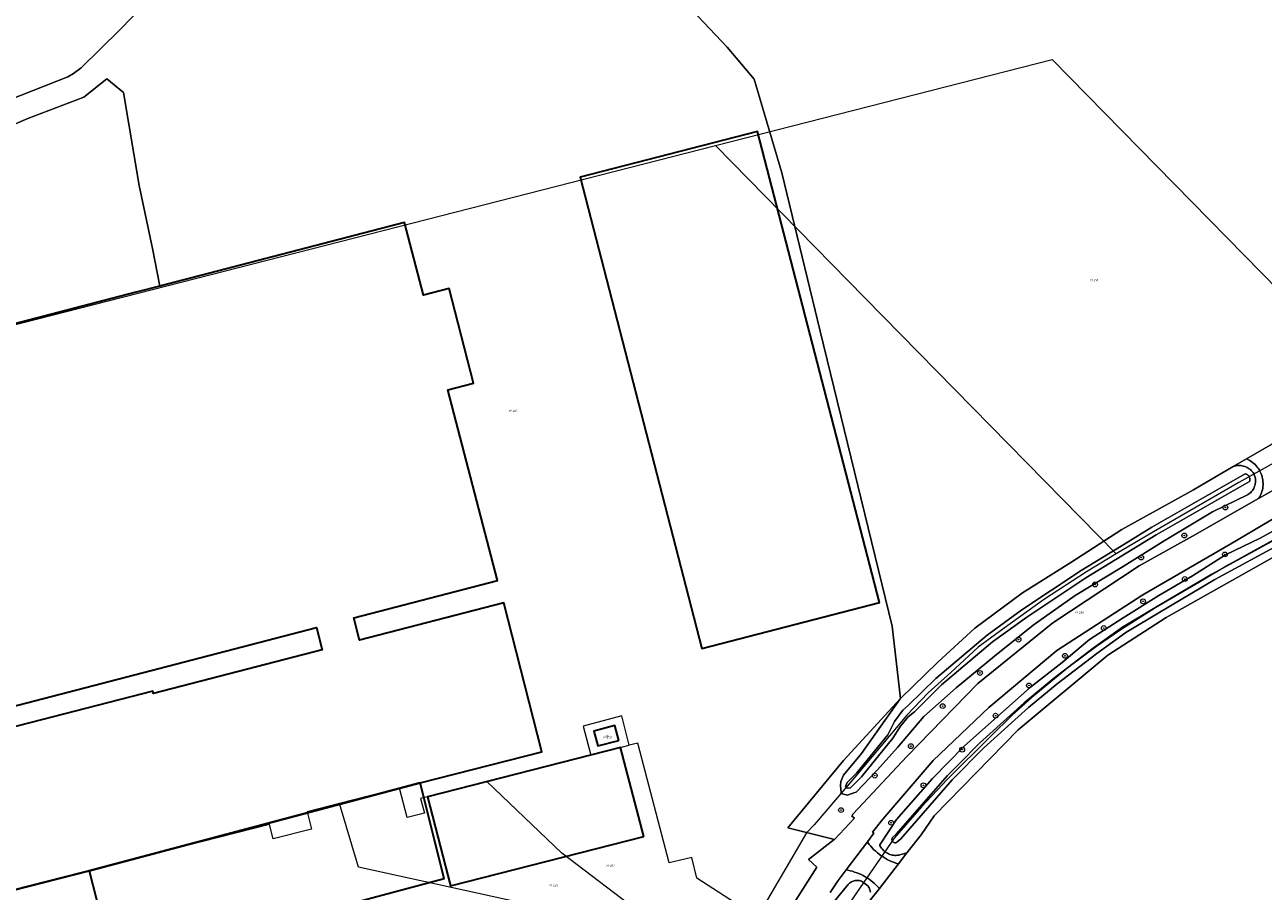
# Model space of a CAD drawing. Header units: metres. Extents: x 250001 to 257773, y 598992 to 609118.
# Tile 275 of 656: x 253455 to 253661, y 601189 to 601333. Entities that reach past the tile are written whole.
import ezdxf
from ezdxf.enums import TextEntityAlignment as Align
from ezdxf.lldxf.tags import DXFTag

# ---------------------------------------------------------------- set-up
doc = ezdxf.new("R2010")
doc.units = ezdxf.units.M
for name, color, linetype, lineweight in [('B-WE-GR-BOOM-S', 252, 'Continuous', 25), ('B-WE-GR-BOUWLAND-GV', 252, 'Continuous', 13), ('B-WE-GR-GROENVOORZIENING-GV', 252, 'Continuous', 18), ('B-WE-KG-GRENS_PERCEEL-G', 150, 'KG-PERCEEL', 18), ('B-WE-KG-GRENS_PERCEEL-S', 150, 'Continuous', 25), ('B-WE-OG-BEBOUWING-GV', 1, 'Continuous', 35), ('B-WE-OG-BEBOUWING-T18', 7, 'Continuous', 18), ('B-WE-OG-TERREIN_ERF-GV', 7, 'Continuous', 18), ('B-WE-OG-WATER-GV', 252, 'Continuous', 18), ('B-WE-OG-WATER_SLOOT-GV', 252, 'Continuous', 18), ('B-WE-VH-ONVERHARD-GV', 252, 'Continuous', 18), ('B-WE-VH-VERHARDING_GESLOTEN-GV', 252, 'Continuous', 18), ('X-XX-AL-REFERENTIE-G', 7, 'Continuous', 18)]:
    doc.layers.add(name, color=color, linetype=linetype, lineweight=lineweight)
doc.styles.add('NLCS-ISO', font='NLCS-ISO.ttf')
doc.styles.add('NLCS-ISO-ANNOTATIEF-T18', font='NLCS-ISO.ttf', dxfattribs={"height": 1.8})
doc.styles.get("Standard").update_dxf_attribs({"font": 'NLCS-ISO.ttf'})
tags = doc.linetypes.add('KG-PERCEEL', pattern='A,5.5,-2,["P",Standard,S=1.8,R=0,X=-0.5,Y=-0.9],-2,5.5,-2,[5,NLCS.SHX,S=0.75,R=0,X=0,Y=0],-2', length=19).pattern_tags.tags
tags[6] = DXFTag(74, 10)

# ---------------------------------------------------------------- blocks, each defined once
blk = doc.blocks.new('SKG-PERCEELNUMMER-SO')
at = {"style": 'NLCS-ISO', "oblique": 10, "flags": 1}
blk.add_attdef('GEMEENTECODE', text='', height=1.8, dxfattribs=at).set_placement((0, 2.6), align=Align.MIDDLE_CENTER)
at = {"style": 'NLCS-ISO', "oblique": 10}
blk.add_attdef('SECTIE', text='', height=1.8, dxfattribs=at).set_placement((-0.5, 0), align=Align.MIDDLE_RIGHT)
blk.add_attdef('PERCEELNUMMER', text='', height=1.8, dxfattribs=at).set_placement((0.5, 0), align=Align.MIDDLE_LEFT)
blk = doc.blocks.new('BS2021-132-Xref-KAD-20210617')
at = {"layer": 'B-WE-KG-GRENS_PERCEEL-G', "flags": 128}
for points in [[(253893.764, 601400.009), (253892.532, 601399.375), (253883.562, 601393.375), (253874.39, 601387.812), (253861.704, 601380.312), (253850.062, 601372.937), (253838.25, 601365.375), (253827.562, 601358.375), (253815.484, 601350.187), (253804.828, 601342.687), (253788.39, 601331), (253776.406, 601322.562), (253748.86, 601303), (253741.704, 601297.937), (253734.25, 601291.75), (253726.984, 601287.25), (253712.938, 601277.875), (253705.344, 601273), (253697.422, 601268), (253684.89, 601260.437), (253671.062, 601252.375), (253654.796, 601243.375), (253649.984, 601240.5), (253642.656, 601236.25), (253636.89, 601232.562), (253632.828, 601229.812), (253628.062, 601226.25), (253622.046, 601221.312), (253618.766, 601218.312), (253615.234, 601214.875), (253608.016, 601207.75), (253603.718, 601203.125), (253599.156, 601197.937), (253592.876, 601188.812), (253590, 601184.562), (253588.782, 601182.75), (253587.094, 601180.187), (253580.188, 601168.5), (253576.344, 601160.875), (253574.204, 601156), (253572.234, 601150.562), (253570.282, 601145.062), (253569.046, 601140.437), (253567.094, 601134.375), (253566.594, 601130.437), (253566.094, 601123.375), (253565.828, 601116.687), (253565.844, 601106.5), (253565.828, 601089.125), (253565.688, 601082.375)], [(253569.43, 601313.15), (253625.436, 601327.459)], [(253625.436, 601327.459), (253680.614, 601271.224)], [(253452.58, 601189.32), (253429.93, 601277.51), (253569.43, 601313.15)], [(253569.43, 601313.15), (253594.286, 601287.816), (253636.11, 601245.19)], [(253680.614, 601271.224), (253666.14, 601262.461), (253656.504, 601257.075), (253642.332, 601248.855), (253636.11, 601245.19)], [(253636.11, 601245.19), (253631.17, 601242.25), (253624.03, 601237.56), (253617.45, 601232.88), (253613.12, 601229.69), (253608.61, 601225.5), (253604.84, 601222.12), (253601.28, 601218.38), (253592.62, 601208.06), (253585.86, 601200.12), (253584.55, 601198.81), (253576.38, 601184.81)], [(253555.09, 601213.38), (253553.83, 601218.25), (253547.44, 601216.56), (253548.7, 601211.749)], [(253548.7, 601211.749), (253555.09, 601213.38)], [(253576.38, 601184.81), (253566.32, 601191.25), (253565.48, 601194.74), (253561.7, 601193.83), (253556.53, 601213.74), (253555.09, 601213.38)], [(253548.7, 601211.749), (253533.598, 601207.892), (253531.402, 601207.331)], [(253531.402, 601207.331), (253521.53, 601204.81), (253520.37, 601204.52), (253520.99, 601202.09), (253518.13, 601201.36), (253516.88, 601206.25), (253506.874, 601203.698)], [(253563.103, 601181.436), (253557.54, 601184.997), (253543.868, 601195.457), (253531.402, 601207.331)], [(253506.874, 601203.698), (253501.47, 601202.32), (253502.21, 601199.44), (253495.84, 601197.81), (253495.22, 601200.21), (253452.58, 601189.32)], [(253563.103, 601181.436), (253510.04, 601193.11), (253506.874, 601203.698)]]:
    blk.add_lwpolyline(points, dxfattribs=at)
at = {"layer": 'B-WE-KG-GRENS_PERCEEL-S', "xscale": 0.2, "yscale": 0.2, "zscale": 0.2}
for p, values in [((253632.25, 601290.73), {'PERCEELNUMMER': '210', 'SECTIE': 'M'}), ((253535.547, 601268.99), {'PERCEELNUMMER': '209', 'SECTIE': 'M'}), ((253629.785, 601235.455), {'PERCEELNUMMER': '289', 'SECTIE': 'M'}), ((253551.205, 601214.715), {'PERCEELNUMMER': '208', 'SECTIE': 'M'}), ((253551.715, 601193.365), {'PERCEELNUMMER': '207', 'SECTIE': 'M'}), ((253542.267, 601190.095), {'PERCEELNUMMER': '526', 'SECTIE': 'M'})]:
    blk.add_blockref('SKG-PERCEELNUMMER-SO', p, dxfattribs=at).add_auto_attribs(values)
blk = doc.blocks.new('SGR-BOOM_01-SO')
at = {"linetype": 'ByBlock', "lineweight": 18}
h = blk.add_hatch(color=0, dxfattribs=at)
h.dxf.hatch_style = 1
edge = h.paths.add_edge_path()
edge.add_arc((0, 0), 0.25, 0, 360)
at = {"color": 0, "linetype": 'ByBlock', "lineweight": 18}
for radius in [2, 0.25]:
    blk.add_circle((0, 0), radius, dxfattribs=at)
blk = doc.blocks.new('BS2021-132-Xref-BGT-GRIJS-20210617-aangepast')
at = {"layer": 'B-WE-GR-BOUWLAND-GV', "flags": 128}
for points in [[(253435.546, 601278.99), (253473.018, 601288.723), (253476.954, 601289.745), (253475.785, 601296.023), (253473.562, 601306.5), (253470.917, 601321.952), (253468.165, 601324.227), (253464.355, 601321.158), (253455.042, 601317.613), (253448.427, 601314.808)], [(253440.078, 601316.072), (253461.666, 601324.528), (253462.638, 601325.093), (253463.868, 601326.026), (253470.314, 601332.373), (253474.383, 601336.51), (253475.185, 601337.36), (253476.301, 601338.237), (253477.359, 601338.858), (253478.53, 601339.365), (253479.472, 601339.73), (253480.188, 601339.926), (253479.604, 601341.46), (253479.473, 601341.525), (253472.901, 601349.515), (253448.36, 601373.818)], [(253558.795, 601342.83), (253571.363, 601329.469), (253575.861, 601324.177), (253580.491, 601308.567), (253586.841, 601282.241), (253598.804, 601233.213), (253600.219, 601221.154), (253600.228, 601221.167), (253606.448, 601227.195), (253612.593, 601232.843), (253620.493, 601238.737), (253628.539, 601243.754), (253637.043, 601249.283), (253648.959, 601255.86), (253655.582, 601259.755), (253657.766, 601261.017), (253663.168, 601264.137)], [(253672.686, 601250.565), (253644.442, 601234.637), (253634.718, 601228.34), (253619.809, 601215.931), (253605.844, 601201.65), (253603.633, 601198.508), (253601.285, 601195.478), (253599.869, 601193.651), (253596.7, 601189.561), (253594.961, 601187.316)]]:
    blk.add_lwpolyline(points, dxfattribs=at)
at = {"layer": 'B-WE-GR-GROENVOORZIENING-GV', "flags": 128}
for points in [[(253667.94, 601254.444), (253655.157, 601246.863), (253640.517, 601238.378), (253626.216, 601229.138), (253614.919, 601219.665), (253605.674, 601210.842), (253597.273, 601201.1), (253595.569, 601198.938), (253595.791, 601198.769), (253594.701, 601197.315), (253594.785, 601197.196), (253595.021, 601196.885), (253595.27, 601196.584), (253595.53, 601196.294), (253595.803, 601196.015), (253596.087, 601195.748), (253596.381, 601195.492), (253596.686, 601195.248), (253597.001, 601195.017), (253597.324, 601194.8), (253597.657, 601194.595), (253597.997, 601194.405), (253598.345, 601194.228), (253598.7, 601194.066), (253599.061, 601193.919), (253599.428, 601193.787), (253599.8, 601193.67), (253599.869, 601193.651), (253601.285, 601195.478), (253600.133, 601195.148), (253599.922, 601195.103), (253599.708, 601195.075), (253599.492, 601195.062), (253599.276, 601195.065), (253599.061, 601195.085), (253598.848, 601195.12), (253598.639, 601195.171), (253598.433, 601195.237), (253598.233, 601195.318), (253598.04, 601195.414), (253597.854, 601195.524), (253597.677, 601195.648), (253597.51, 601195.784), (253597.352, 601195.932), (253597.207, 601196.091), (253597.074, 601196.261), (253596.953, 601196.44), (253596.773, 601196.638), (253596.754, 601196.823), (253599.544, 601201.055), (253605.542, 601207.837), (253610.798, 601213.246), (253621.828, 601223.022), (253627.105, 601227.141), (253631.68, 601230.966), (253637.247, 601234.594), (253643.192, 601238.266), (253648.792, 601241.551), (253654.285, 601245.047), (253660.077, 601247.805), (253665.472, 601250.804)], [(253589.204, 601187.374), (253591.51, 601190.207), (253591.626, 601190.337), (253591.753, 601190.456), (253591.89, 601190.562), (253592.037, 601190.656), (253592.192, 601190.736), (253592.353, 601190.801), (253592.519, 601190.851), (253592.69, 601190.885), (253592.863, 601190.904), (253593.037, 601190.907), (253593.21, 601190.893), (253593.381, 601190.864), (253593.549, 601190.819), (253593.713, 601190.759), (253593.87, 601190.685), (253594.019, 601190.596), (253594.125, 601190.521), (253594.762, 601190.01), (253594.876, 601189.848), (253594.977, 601189.676), (253595.063, 601189.497), (253595.135, 601189.312), (253595.192, 601189.121), (253595.233, 601188.927)], [(253594.961, 601187.316), (253596.7, 601189.561), (253596.459, 601189.827), (253596.188, 601190.104), (253595.905, 601190.369), (253595.611, 601190.622), (253595.307, 601190.863), (253594.993, 601191.091), (253594.671, 601191.306), (253594.339, 601191.507), (253594, 601191.694), (253593.653, 601191.868), (253593.3, 601192.027), (253592.94, 601192.171), (253592.574, 601192.3), (253592.204, 601192.414), (253591.829, 601192.513), (253591.45, 601192.596), (253591.196, 601192.641), (253589.872, 601190.876), (253589.194, 601189.874), (253588.522, 601188.867)]]:
    blk.add_lwpolyline(points, dxfattribs=at)
blk.add_lwpolyline([(253589.222, 601197.724), (253592.544, 601201.249), (253592.093, 601201.593), (253592.364, 601201.958), (253601.255, 601211.514), (253613.07, 601223.677), (253625.544, 601233.742), (253639.907, 601243.206), (253648.824, 601248.165), (253659.799, 601254.395), (253659.94, 601254.623), (253660.066, 601254.859), (253660.179, 601255.102), (253660.277, 601255.352), (253660.36, 601255.607), (253660.427, 601255.866), (253660.479, 601256.129), (253660.515, 601256.395), (253660.535, 601256.662), (253660.54, 601256.93), (253660.528, 601257.198), (253660.5, 601257.464), (253660.456, 601257.729), (253660.397, 601257.99), (253660.322, 601258.248), (253660.232, 601258.5), (253660.127, 601258.747), (253660.008, 601258.987), (253659.874, 601259.22), (253659.727, 601259.444), (253659.567, 601259.658), (253659.394, 601259.863), (253659.209, 601260.058), (253659.013, 601260.24), (253658.807, 601260.411), (253658.591, 601260.57), (253658.365, 601260.715), (253658.131, 601260.846), (253657.89, 601260.963), (253657.766, 601261.017), (253655.582, 601259.755), (253655.789, 601259.818), (253656, 601259.866), (253656.213, 601259.898), (253656.429, 601259.915), (253656.645, 601259.915), (253656.861, 601259.899), (253657.075, 601259.867), (253657.286, 601259.82), (253657.493, 601259.757), (253657.694, 601259.679), (253657.89, 601259.587), (253658.078, 601259.48), (253658.257, 601259.359), (253658.428, 601259.226), (253658.587, 601259.08), (253658.736, 601258.924), (253658.873, 601258.756), (253658.997, 601258.579), (253659.019, 601258.543), (253659.222, 601257.9), (253659.258, 601257.697), (253659.279, 601257.492), (253659.284, 601257.287), (253659.272, 601257.081), (253659.245, 601256.877), (253659.202, 601256.676), (253659.143, 601256.479), (253659.069, 601256.286), (253658.981, 601256.101), (253658.878, 601255.922), (253658.762, 601255.752), (253658.633, 601255.592), (253658.492, 601255.442), (253658.34, 601255.304), (253658.177, 601255.177), (253658.006, 601255.064), (253657.935, 601255.023), (253652.103, 601252.181), (253644.092, 601247.38), (253636.995, 601242.93), (253629.291, 601238.263), (253622.306, 601233.326), (253615.84, 601228.18), (253609.473, 601222.907), (253604.12, 601218.174), (253599.701, 601213.003), (253596.405, 601209.313), (253592.817, 601205.557), (253592.459, 601205.455), (253591.416, 601205.091), (253590.501, 601205.317), (253590.344, 601205.543), (253590.226, 601206.703), (253590.295, 601207.342), (253590.706, 601208.429), (253593.718, 601212.036), (253600.165, 601221.079), (253590.749, 601210.819), (253581.444, 601199.67)], close=True, dxfattribs=at)
at = {"layer": 'B-WE-OG-BEBOUWING-GV', "flags": 128}
for points in [[(253596.71, 601237.138), (253576.444, 601315.476), (253546.9, 601307.86), (253567.172, 601229.497)], [(253533.159, 601240.77), (253524.923, 601272.479), (253529.181, 601273.585), (253525.133, 601289.364), (253520.828, 601288.246), (253517.69, 601300.326), (253476.954, 601289.745), (253473.018, 601288.723), (253435.546, 601278.99), (253429.711, 601277.475), (253431.285, 601271.415), (253445.173, 601217.945), (253503.032, 601232.972), (253503.999, 601229.248), (253475.9, 601221.97), (253475.788, 601222.399), (253446.055, 601214.742), (253452.616, 601189.263), (253465.215, 601192.507), (253520.296, 601207.144), (253540.54, 601212.29), (253534.227, 601237.078), (253510.196, 601230.853), (253509.235, 601234.556)], [(253553.33, 601214.19), (253552.69, 601216.69), (253549.2, 601215.75), (253549.84, 601213.31)], [(253557.49, 601198.2), (253553.64, 601213.01), (253521.53, 601204.81), (253525.34, 601190.02)], [(253524.273, 601191.216), (253520.296, 601207.144), (253465.215, 601192.507), (253469.342, 601176.48), (253482.516, 601180.014), (253511.621, 601187.822)]]:
    blk.add_lwpolyline(points, close=True, dxfattribs=at)
at = {"layer": 'B-WE-OG-TERREIN_ERF-GV', "flags": 128}
for points in [[(253469.342, 601176.48), (253465.215, 601192.507), (253452.616, 601189.263)], [(253446.055, 601214.742), (253475.788, 601222.399), (253475.9, 601221.97), (253503.999, 601229.248), (253503.032, 601232.972), (253445.173, 601217.945)], [(253576.702, 601178.039), (253586.316, 601193.087), (253584.916, 601194.403), (253589.203, 601197.704), (253589.222, 601197.724), (253581.444, 601199.67), (253590.749, 601210.819), (253600.165, 601221.079), (253600.219, 601221.154), (253598.804, 601233.213), (253586.841, 601282.241), (253580.491, 601308.567), (253575.861, 601324.177), (253571.363, 601329.469), (253558.795, 601342.83)], [(253474.383, 601336.51), (253470.314, 601332.373), (253463.868, 601326.026), (253462.638, 601325.093), (253461.666, 601324.528), (253440.078, 601316.072)], [(253448.427, 601314.808), (253455.042, 601317.613), (253464.355, 601321.158), (253468.165, 601324.227), (253470.917, 601321.952), (253473.562, 601306.5), (253475.785, 601296.023), (253476.954, 601289.745), (253517.69, 601300.326), (253520.828, 601288.246), (253525.133, 601289.364), (253529.181, 601273.585), (253524.923, 601272.479), (253533.159, 601240.77), (253509.235, 601234.556), (253510.196, 601230.853), (253534.227, 601237.078), (253540.54, 601212.29), (253520.296, 601207.144), (253524.273, 601191.216), (253511.621, 601187.822)]]:
    blk.add_lwpolyline(points, dxfattribs=at)
for points in [[(253546.9, 601307.86), (253576.444, 601315.476), (253596.71, 601237.138), (253567.172, 601229.497)], [(253549.2, 601215.75), (253552.69, 601216.69), (253553.33, 601214.19), (253549.84, 601213.31)], [(253521.53, 601204.81), (253553.64, 601213.01), (253557.49, 601198.2), (253525.34, 601190.02)]]:
    blk.add_lwpolyline(points, close=True, dxfattribs=at)
at = {"layer": 'B-WE-OG-WATER-GV', "flags": 128}
blk.add_lwpolyline([(253663.269, 601248.004), (253651.997, 601241.849), (253642.522, 601236.264), (253637.142, 601233.027), (253632.272, 601229.518), (253625.613, 601224.42), (253620.794, 601220.449), (253613.364, 601213.726), (253609.984, 601210.316), (253608.048, 601208.363), (253599.489, 601198.58), (253598.893, 601198.02), (253598.846, 601197.94), (253598.813, 601197.854), (253598.795, 601197.762), (253598.793, 601197.669), (253598.807, 601197.577), (253598.837, 601197.489), (253598.881, 601197.407), (253598.939, 601197.334), (253599.008, 601197.272), (253599.087, 601197.222), (253599.173, 601197.187), (253599.264, 601197.167), (253599.357, 601197.163), (253599.45, 601197.175), (253599.538, 601197.203), (253599.621, 601197.245), (253600.255, 601197.841), (253608.827, 601207.638), (253614.099, 601212.957), (253621.49, 601219.643), (253626.275, 601223.587), (253632.907, 601228.664), (253637.728, 601232.139), (253643.066, 601235.35), (253652.522, 601240.923), (253663.787, 601247.074)], dxfattribs=at)
blk.add_lwpolyline([(253642.047, 601249.641), (253637.359, 601246.762), (253630.294, 601242.424), (253620.407, 601235.888), (253614.619, 601231.718), (253606.07, 601224.487), (253601.574, 601220.037), (253600.582, 601219.238), (253599.228, 601217.35), (253598.083, 601215.093), (253592.979, 601208.807), (253591.343, 601207.164), (253591.085, 601206.506), (253591.171, 601206.292), (253591.385, 601206.237), (253591.89, 601206.29), (253593.726, 601208.135), (253598.929, 601214.543), (253600.238, 601216.577), (253601.49, 601218.113), (253602.538, 601218.958), (253607.047, 601223.42), (253615.51, 601230.578), (253621.229, 601234.698), (253631.071, 601241.205), (253642.784, 601248.398), (253658.289, 601257.26), (253658.317, 601257.338), (253658.344, 601257.456), (253658.355, 601257.577), (253658.351, 601257.698), (253658.33, 601257.818), (253658.295, 601257.934), (253658.244, 601258.044), (253658.179, 601258.147), (253658.101, 601258.24), (253658.012, 601258.322), (253657.912, 601258.391), (253657.805, 601258.447), (253657.69, 601258.489), (253657.572, 601258.515)], close=True, dxfattribs=at)
at = {"layer": 'B-WE-OG-WATER_SLOOT-GV', "flags": 128}
for points in [[(253665.472, 601250.804), (253660.077, 601247.805), (253654.285, 601245.047), (253648.792, 601241.551), (253643.192, 601238.266), (253637.247, 601234.594), (253631.68, 601230.966), (253627.105, 601227.141), (253621.828, 601223.022), (253610.798, 601213.246), (253605.542, 601207.837), (253599.544, 601201.055), (253596.754, 601196.823), (253596.773, 601196.638), (253596.953, 601196.44), (253597.074, 601196.261), (253597.207, 601196.091), (253597.352, 601195.932), (253597.51, 601195.784), (253597.677, 601195.648), (253597.854, 601195.524), (253598.04, 601195.414), (253598.233, 601195.318), (253598.433, 601195.237), (253598.639, 601195.171), (253598.848, 601195.12), (253599.061, 601195.085), (253599.276, 601195.065), (253599.492, 601195.062), (253599.708, 601195.075), (253599.922, 601195.103), (253600.133, 601195.148), (253601.285, 601195.478), (253603.633, 601198.508), (253605.844, 601201.65), (253619.809, 601215.931), (253634.718, 601228.34), (253644.442, 601234.637), (253672.686, 601250.565)], [(253663.787, 601247.074), (253652.522, 601240.923), (253643.066, 601235.35), (253637.728, 601232.139), (253632.907, 601228.664), (253626.275, 601223.587), (253621.49, 601219.643), (253614.099, 601212.957), (253608.827, 601207.638), (253600.255, 601197.841), (253599.621, 601197.245), (253599.538, 601197.203), (253599.45, 601197.175), (253599.357, 601197.163), (253599.264, 601197.167), (253599.173, 601197.187), (253599.087, 601197.222), (253599.008, 601197.272), (253598.939, 601197.334), (253598.881, 601197.407), (253598.837, 601197.489), (253598.807, 601197.577), (253598.793, 601197.669), (253598.795, 601197.762), (253598.813, 601197.854), (253598.846, 601197.94), (253598.893, 601198.02), (253599.489, 601198.58), (253608.048, 601208.363), (253609.984, 601210.316), (253613.364, 601213.726), (253620.794, 601220.449), (253625.613, 601224.42), (253632.272, 601229.518), (253637.142, 601233.027), (253642.522, 601236.264), (253651.997, 601241.849), (253663.269, 601248.004)], [(253595.233, 601188.927), (253595.192, 601189.121), (253595.135, 601189.312), (253595.063, 601189.497), (253594.977, 601189.676), (253594.876, 601189.848), (253594.762, 601190.01), (253594.125, 601190.521), (253594.019, 601190.596), (253593.87, 601190.685), (253593.713, 601190.759), (253593.549, 601190.819), (253593.381, 601190.864), (253593.21, 601190.893), (253593.037, 601190.907), (253592.863, 601190.904), (253592.69, 601190.885), (253592.519, 601190.851), (253592.353, 601190.801), (253592.192, 601190.736), (253592.037, 601190.656), (253591.89, 601190.562), (253591.753, 601190.456), (253591.626, 601190.337), (253591.51, 601190.207), (253589.204, 601187.374)]]:
    blk.add_lwpolyline(points, dxfattribs=at)
for points in [[(253655.582, 601259.755), (253648.959, 601255.86), (253637.043, 601249.283), (253628.539, 601243.754), (253620.493, 601238.737), (253612.593, 601232.843), (253606.448, 601227.195), (253600.228, 601221.167), (253600.219, 601221.154), (253600.165, 601221.079), (253593.718, 601212.036), (253590.706, 601208.429), (253590.295, 601207.342), (253590.226, 601206.703), (253590.344, 601205.543), (253590.501, 601205.317), (253591.416, 601205.091), (253592.459, 601205.455), (253592.817, 601205.557), (253596.405, 601209.313), (253599.701, 601213.003), (253604.12, 601218.174), (253609.473, 601222.907), (253615.84, 601228.18), (253622.306, 601233.326), (253629.291, 601238.263), (253636.995, 601242.93), (253644.092, 601247.38), (253652.103, 601252.181), (253657.935, 601255.023), (253658.006, 601255.064), (253658.177, 601255.177), (253658.34, 601255.304), (253658.492, 601255.442), (253658.633, 601255.592), (253658.762, 601255.752), (253658.878, 601255.922), (253658.981, 601256.101), (253659.069, 601256.286), (253659.143, 601256.479), (253659.202, 601256.676), (253659.245, 601256.877), (253659.272, 601257.081), (253659.284, 601257.287), (253659.279, 601257.492), (253659.258, 601257.697), (253659.222, 601257.9), (253659.019, 601258.543), (253658.997, 601258.579), (253658.873, 601258.756), (253658.736, 601258.924), (253658.587, 601259.08), (253658.428, 601259.226), (253658.257, 601259.359), (253658.078, 601259.48), (253657.89, 601259.587), (253657.694, 601259.679), (253657.493, 601259.757), (253657.286, 601259.82), (253657.075, 601259.867), (253656.861, 601259.899), (253656.645, 601259.915), (253656.429, 601259.915), (253656.213, 601259.898), (253656, 601259.866), (253655.789, 601259.818)], [(253591.343, 601207.164), (253592.979, 601208.807), (253598.083, 601215.093), (253599.228, 601217.35), (253600.582, 601219.238), (253601.574, 601220.037), (253606.07, 601224.487), (253614.619, 601231.718), (253620.407, 601235.888), (253630.294, 601242.424), (253637.359, 601246.762), (253642.047, 601249.641), (253657.572, 601258.515), (253657.69, 601258.489), (253657.805, 601258.447), (253657.912, 601258.391), (253658.012, 601258.322), (253658.101, 601258.24), (253658.179, 601258.147), (253658.244, 601258.044), (253658.295, 601257.934), (253658.33, 601257.818), (253658.351, 601257.698), (253658.355, 601257.577), (253658.344, 601257.456), (253658.317, 601257.338), (253658.289, 601257.26), (253642.784, 601248.398), (253631.071, 601241.205), (253621.229, 601234.698), (253615.51, 601230.578), (253607.047, 601223.42), (253602.538, 601218.958), (253601.49, 601218.113), (253600.238, 601216.577), (253598.929, 601214.543), (253593.726, 601208.135), (253591.89, 601206.29), (253591.385, 601206.237), (253591.171, 601206.292), (253591.085, 601206.506)]]:
    blk.add_lwpolyline(points, close=True, dxfattribs=at)
at = {"layer": 'B-WE-VH-ONVERHARD-GV', "flags": 128}
blk.add_lwpolyline([(253663.168, 601264.137), (253657.766, 601261.017), (253657.89, 601260.963), (253658.131, 601260.846), (253658.365, 601260.715), (253658.591, 601260.57), (253658.807, 601260.411), (253659.013, 601260.24), (253659.209, 601260.058), (253659.394, 601259.863), (253659.567, 601259.658), (253659.727, 601259.444), (253659.874, 601259.22), (253660.008, 601258.987), (253660.127, 601258.747), (253660.232, 601258.5), (253660.322, 601258.248), (253660.397, 601257.99), (253660.456, 601257.729), (253660.5, 601257.464), (253660.528, 601257.198), (253660.54, 601256.93), (253660.535, 601256.662), (253660.515, 601256.395), (253660.479, 601256.129), (253660.427, 601255.866), (253660.36, 601255.607), (253660.277, 601255.352), (253660.179, 601255.102), (253660.066, 601254.859), (253659.94, 601254.623), (253659.799, 601254.395), (253666.718, 601258.322)], dxfattribs=at)
blk.add_lwpolyline([(253594.785, 601197.196), (253594.701, 601197.315), (253591.196, 601192.641), (253591.45, 601192.596), (253591.829, 601192.513), (253592.204, 601192.414), (253592.574, 601192.3), (253592.94, 601192.171), (253593.3, 601192.027), (253593.653, 601191.868), (253594, 601191.694), (253594.339, 601191.507), (253594.671, 601191.306), (253594.993, 601191.091), (253595.307, 601190.863), (253595.611, 601190.622), (253595.905, 601190.369), (253596.188, 601190.104), (253596.459, 601189.827), (253596.7, 601189.561), (253599.869, 601193.651), (253599.8, 601193.67), (253599.428, 601193.787), (253599.061, 601193.919), (253598.7, 601194.066), (253598.345, 601194.228), (253597.997, 601194.405), (253597.657, 601194.595), (253597.324, 601194.8), (253597.001, 601195.017), (253596.686, 601195.248), (253596.381, 601195.492), (253596.087, 601195.748), (253595.803, 601196.015), (253595.53, 601196.294), (253595.27, 601196.584), (253595.021, 601196.885)], close=True, dxfattribs=at)
at = {"layer": 'B-WE-VH-VERHARDING_GESLOTEN-GV', "flags": 128}
for points in [[(253588.522, 601188.867), (253589.194, 601189.874), (253589.872, 601190.876), (253591.196, 601192.641), (253594.701, 601197.315), (253595.791, 601198.769), (253595.569, 601198.938), (253597.273, 601201.1), (253605.674, 601210.842), (253614.919, 601219.665), (253626.216, 601229.138), (253640.517, 601238.378), (253655.157, 601246.863), (253667.94, 601254.444)], [(253666.718, 601258.322), (253659.799, 601254.395), (253648.824, 601248.165), (253639.907, 601243.206), (253625.544, 601233.742), (253613.07, 601223.677), (253601.255, 601211.514), (253592.364, 601201.958), (253592.093, 601201.593), (253592.544, 601201.249), (253589.222, 601197.724), (253589.203, 601197.704), (253584.916, 601194.403), (253586.316, 601193.087), (253576.702, 601178.039)]]:
    blk.add_lwpolyline(points, dxfattribs=at)
at = {"layer": 'B-WE-GR-BOOM-S', "xscale": 0.2, "yscale": 0.2, "zscale": 0.2}
for p in [(253654.267, 601252.92), (253647.445, 601248.274), (253640.263, 601244.592), (253654.194, 601245.118), (253632.596, 601240.122), (253647.524, 601241.02), (253640.578, 601237.323), (253634.038, 601232.871), (253619.844, 601230.952), (253627.582, 601228.248), (253613.438, 601225.404), (253621.602, 601223.315), (253607.237, 601219.894), (253616.039, 601218.296), (253601.934, 601213.235), (253610.476, 601212.648), (253595.934, 601208.335), (253604.04, 601206.71), (253590.324, 601202.595), (253598.669, 601200.488)]:
    blk.add_blockref('SGR-BOOM_01-SO', p, dxfattribs=at)
at = {"layer": 'B-WE-OG-BEBOUWING-T18', "style": 'NLCS-ISO-ANNOTATIEF-T18'}
blk.add_text('7A', height=0.36, rotation=14.4, dxfattribs=at).set_placement((253551.397, 601214.883), align=Align.MIDDLE)

msp = doc.modelspace()

# ---------------------------------------------------------------- block references
at = {"layer": 'X-XX-AL-REFERENTIE-G'}
for name in ['BS2021-132-Xref-BGT-GRIJS-20210617-aangepast', 'BS2021-132-Xref-KAD-20210617']:
    msp.add_blockref(name, (0, 0), dxfattribs=at)

doc.saveas('drawing.dxf')
